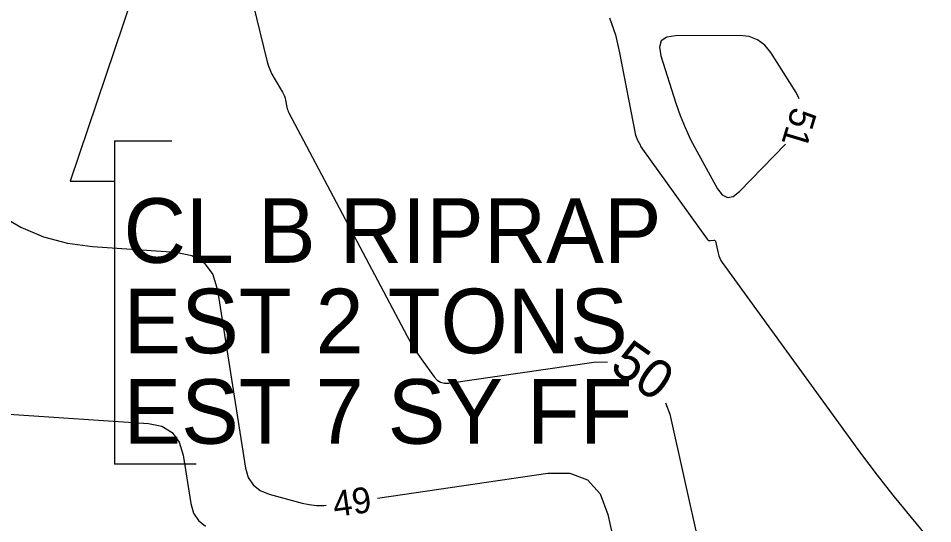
# Model space of a CAD drawing. Extents: x 2384780 to 2405861, y 547869 to 573706.
# Drawn here: x 2390822.9 to 2390893.6, y 552447.7 to 552486.8 of the extents above; entities that cross this region are included whole.
import ezdxf

# ---------------------------------------------------------------- set-up
doc = ezdxf.new("R2010")
doc.units = 0
for name, color, linetype in [('Breaklines', 7, 'Continuous'), ('Old_Level_60', 7, 'Continuous'), ('Old_Level_61', 7, 'Continuous')]:
    doc.layers.add(name, color=color, linetype=linetype)

msp = doc.modelspace()

# ---------------------------------------------------------------- linework, layer by layer
at = {"layer": 'Breaklines'}
for p, q in [((2390837.08025, 552504.376), (2390826.90112, 552474.16879)), ((2390830.31316, 552477.28761), (2390830.31316, 552452.28086)), ((2390830.31316, 552477.28761), (2390834.75191, 552477.28761)), ((2390826.90112, 552474.16879), (2390830.31316, 552474.16879)), ((2390836.63941, 552452.28086), (2390830.31316, 552452.28086))]:
    msp.add_line(p, q, dxfattribs=at)
at = {"layer": 'Old_Level_60'}
for points in [[(2390868.6285, 552486.82175), (2390869.0715, 552485.4905), (2390869.3985, 552484.11475), (2390870.60425, 552477.8525), (2390870.634, 552477.7235), (2390870.673, 552477.59775), (2390870.7215, 552477.47525), (2390870.779, 552477.356), (2390870.98225, 552476.972), (2390871.02725, 552476.8905), (2390871.07475, 552476.81075), (2390871.12525, 552476.7325), (2390871.178, 552476.656), (2390876.18475, 552469.67775), (2390876.234, 552469.624), (2390876.291, 552469.58875), (2390876.356, 552469.572), (2390876.429, 552469.574), (2390876.67975, 552469.6105), (2390876.72825, 552469.61075), (2390876.7665, 552469.59575), (2390876.794, 552469.5655), (2390876.811, 552469.52), (2390877.0175, 552468.597), (2390877.071, 552468.40325), (2390877.14325, 552468.21825), (2390877.23425, 552468.0415), (2390877.344, 552467.87325), (2390888.041, 552453.133), (2390888.67225, 552452.276), (2390889.3155, 552451.42775), (2390889.9705, 552450.589), (2390890.63725, 552449.75925), (2390893.621, 552446.09925)], [(2390883.28675, 552480.54925), (2390883.06375, 552481.03125), (2390881.09675, 552484.12125), (2390880.62975, 552484.70025), (2390880.072, 552485.113), (2390879.4235, 552485.36), (2390878.684, 552485.4405), (2390873.7305, 552485.42525), (2390873.04425, 552485.3255), (2390872.6255, 552485.031), (2390872.474, 552484.542), (2390872.59, 552483.85825)], [(2390872.59, 552483.85825), (2390873.75525, 552480.2135), (2390874.08825, 552479.2535), (2390874.4675, 552478.31325), (2390874.89275, 552477.393), (2390875.36425, 552476.4925), (2390876.97925, 552473.58375), (2390877.34425, 552473.1025), (2390877.7465, 552472.90475), (2390878.1865, 552472.991), (2390878.664, 552473.36075), (2390882.2255, 552477.033)], [(2390821.3825, 552471.58725), (2390823.06775, 552470.6025), (2390824.83625, 552469.86125), (2390826.688, 552469.3635), (2390828.62325, 552469.10925), (2390835.081, 552468.67625), (2390836.319, 552468.424), (2390837.26525, 552467.85225), (2390837.91975, 552466.96125), (2390838.2825, 552465.751), (2390840.46325, 552451.977), (2390840.6725, 552451.249), (2390841.04575, 552450.66875), (2390841.58325, 552450.2365), (2390842.285, 552449.95175), (2390844.846, 552449.26325), (2390845.3965, 552449.1445), (2390845.95025, 552449.083), (2390846.5075, 552449.07875), (2390846.70375, 552449.0975)], [(2390808.233, 552457.0725), (2390832.95825, 552455.41525), (2390833.995, 552455.204), (2390834.78725, 552454.72525), (2390835.3355, 552453.979), (2390835.63925, 552452.9655), (2390836.2325, 552449.218), (2390836.442, 552448.489), (2390836.81575, 552447.908), (2390837.35425, 552447.47475)], [(2390850.66425, 552449.6555), (2390863.838, 552451.57375), (2390865.55925, 552451.5815), (2390866.909, 552451.04975), (2390867.887, 552449.97825), (2390868.4935, 552448.36725), (2390869.86725, 552442.22325)]]:
    msp.add_lwpolyline(points, dxfattribs=at)
at = {"layer": 'Old_Level_61'}
for points in [[(2390841.0195, 552487.9415), (2390842.148, 552483.40625), (2390842.243, 552483.0765), (2390842.3615, 552482.75625), (2390842.50375, 552482.446), (2390842.6695, 552482.14525), (2390843.32375, 552481.0555), (2390843.404, 552480.90775), (2390843.4705, 552480.7545), (2390843.52325, 552480.59625), (2390843.56225, 552480.4325), (2390843.66675, 552479.8895), (2390843.69325, 552479.7745), (2390843.728, 552479.6625), (2390843.77125, 552479.55325), (2390843.8225, 552479.44725), (2390852.965, 552462.178), (2390853.216, 552461.72275), (2390853.48175, 552461.27675), (2390853.76275, 552460.84), (2390854.0585, 552460.4125), (2390855.0495, 552459.0315), (2390855.28025, 552458.779), (2390855.54825, 552458.61375), (2390855.85325, 552458.5355), (2390856.195, 552458.5445), (2390867.4125, 552460.17775), (2390868.467, 552460.1825)], [(2390872.9485, 552457.0175), (2390873.28, 552456.1365), (2390876.6695, 552440.978)]]:
    msp.add_lwpolyline(points, dxfattribs=at)

# ---------------------------------------------------------------- texts
at = {"layer": 'Breaklines'}
for s, height, p in [('CL B RIPRAP', 4.9999995, (2390831.02306, 552467.85272)), ('EST 2 TONS', 4.999999, (2390831.02306, 552460.85272)), ('EST 7 SY FF', 4.9999995, (2390831.02306, 552453.85272))]:
    msp.add_text(s, height=height, dxfattribs=at).set_placement(p)
at = {"layer": 'Old_Level_60'}
for s, rotation, p in [('51', 253.203125, (2390882.7685, 552479.99975)), ('49', 8.0219361, (2390847.359, 552448.17075))]:
    msp.add_text(s, height=2, rotation=rotation, dxfattribs=at).set_placement(p)
at = {"layer": 'Old_Level_61'}
msp.add_text('50', height=3, rotation=324.7676972, dxfattribs=at).set_placement((2390868.5265, 552459.61275))

doc.saveas('drawing.dxf')
